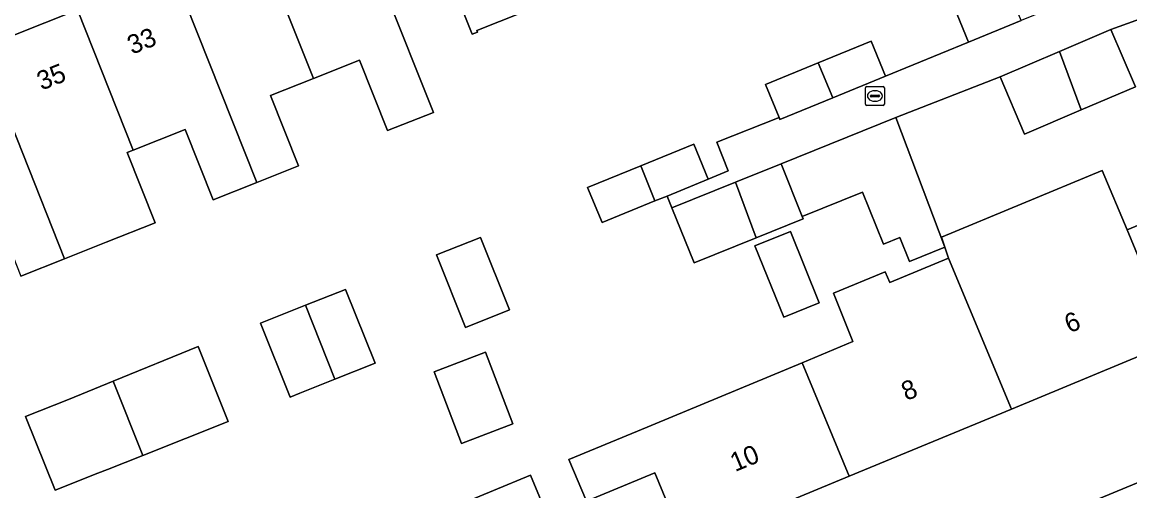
# Model space of a CAD drawing. Extents: x 162989 to 165008, y 383432 to 384338.
# Drawn here: x 163885.9 to 163944.5, y 383933.5 to 383958.3 of the extents above; entities that cross this region are included whole.
import ezdxf

# ---------------------------------------------------------------- set-up
doc = ezdxf.new("R2010")
doc.units = 0
for name, color, linetype in [('IMGEO_Erf', 7, 'Continuous'), ('IMGEO_Kolk', 7, 'Continuous'), ('IMGEO_Pand', 7, 'Continuous'), ('IMGEO_Pand_nummerreeks', 7, 'Continuous'), ('IMGEO_Rijbaan_lokaal_open', 7, 'Continuous'), ('IMGEO_Voetpad_open', 7, 'Continuous')]:
    doc.layers.add(name, color=color, linetype=linetype)

msp = doc.modelspace()

# ---------------------------------------------------------------- linework, layer by layer
at = {"layer": 'IMGEO_Erf'}
for points in [[(163945.168, 383971.974), (163940.084, 383969.943), (163935.001, 383967.913), (163929.917, 383965.882), (163924.833, 383963.852), (163919.75, 383961.821), (163914.666, 383959.791), (163909.954, 383957.909), (163909.991, 383957.816), (163909.712, 383957.704), (163906.22, 383966.448), (163906.502, 383966.548), (163906.541, 383966.452), (163911.254, 383968.334), (163916.337, 383970.365), (163921.421, 383972.396), (163926.505, 383974.426), (163931.588, 383976.457), (163936.672, 383978.487), (163941.756, 383980.518), (163946.839, 383982.548)], [(163901.539, 383968.747), (163868.264, 383955.232), (163869.729, 383951.418), (163874.471, 383953.302), (163879.062, 383955.125), (163883.709, 383956.971), (163888.821, 383959.002)], [(163955.366, 383962.246), (163943.505, 383957.955), (163944.802, 383954.917), (163941.94, 383953.696), (163938.937, 383952.414), (163937.641, 383955.453), (163932.12, 383953.298), (163934.725, 383946.432), (163932.848, 383945.674), (163932.336, 383946.943), (163931.472, 383946.594), (163930.362, 383949.34), (163927.179, 383948.054), (163927.227, 383947.935), (163924.733, 383946.928), (163921.45, 383945.603), (163920.274, 383948.514), (163920.019, 383949.136), (163919.382, 383948.876), (163916.595, 383947.733), (163915.814, 383949.583), (163918.625, 383950.731), (163921.435, 383951.879), (163922.194, 383950.028), (163923.258, 383950.477), (163922.658, 383951.989), (163925.95, 383953.303), (163925.234, 383955.049), (163928.026, 383956.195), (163930.819, 383957.34), (163931.578, 383955.49), (163935.976, 383957.286), (163935.213, 383959.135)], [(163905.069, 383960.077), (163907.655, 383953.567), (163905.222, 383952.6), (163903.74, 383956.327), (163901.306, 383955.36), (163899.029, 383954.455), (163900.509, 383950.729), (163898.308, 383949.855), (163896.002, 383948.939), (163894.522, 383952.665), (163891.772, 383951.573), (163891.446, 383951.444), (163892.926, 383947.715), (163890.343, 383946.69), (163888.141, 383945.816), (163885.816, 383944.893)], [(163946.821, 383941.418), (163938.242, 383937.855), (163929.662, 383934.293), (163920.948, 383930.674), (163919.371, 383934.472), (163915.75, 383932.969), (163914.83, 383935.186), (163918.45, 383936.689), (163927.165, 383940.307), (163929.854, 383941.424), (163928.821, 383943.984), (163931.569, 383945.125), (163931.805, 383944.556), (163934.921, 383945.85), (163934.549, 383946.958), (163943.055, 383950.486), (163944.361, 383947.342), (163949.293, 383949.389)], [(163919.451, 383923.393), (163973.469, 383945.794)], [(163906.917, 383931.923), (163912.786, 383934.359), (163915.238, 383928.452)]]:
    msp.add_lwpolyline(points, dxfattribs=at)
for points in [[(163924.67, 383946.499), (163926.545, 383947.256), (163928.07, 383943.474), (163926.196, 383942.718)], [(163907.826, 383946.021), (163910.156, 383946.946), (163911.683, 383943.102), (163909.352, 383942.176)], [(163898.513, 383942.404), (163900.893, 383943.349), (163903.011, 383944.19), (163904.566, 383940.278), (163902.447, 383939.436), (163900.584, 383938.696), (163900.068, 383938.491)], [(163896.791, 383937.189), (163892.279, 383935.398), (163890.417, 383934.657), (163889.901, 383934.452), (163887.632, 383933.552), (163886.078, 383937.464), (163888.346, 383938.365), (163890.716, 383939.332), (163895.211, 383941.167)], [(163910.407, 383940.871), (163911.865, 383937.078), (163909.148, 383936.034), (163907.69, 383939.827)]]:
    msp.add_lwpolyline(points, close=True, dxfattribs=at)
at = {"layer": 'IMGEO_Kolk'}
for p, q in [((163930.522, 383954.01), (163930.522, 383954.862)), ((163930.597, 383954.936), (163931.449, 383954.936)), ((163931.523, 383954.862), (163931.523, 383954.01)), ((163930.781, 383954.43), (163930.781, 383954.442)), ((163931.219, 383954.393), (163930.821, 383954.393)), ((163930.824, 383954.479), (163931.222, 383954.479)), ((163931.01, 383954.716), (163931.035, 383954.716)), ((163931.265, 383954.442), (163931.265, 383954.43)), ((163931.449, 383953.936), (163930.597, 383953.936)), ((163931.033, 383954.156), (163931.008, 383954.156))]:
    msp.add_line(p, q, dxfattribs=at)
for points in [[(163930.522, 383954.01), (163930.522, 383954.862)], [(163930.597, 383954.936), (163931.449, 383954.936)], [(163931.523, 383954.862), (163931.523, 383954.01)], [(163931.449, 383953.936), (163930.597, 383953.936)]]:
    msp.add_lwpolyline(points, dxfattribs=at)
for centre, radius, start, end in [((163930.599, 383954.86), 0.0765, 91.55205, 178.44795), ((163930.599, 383954.86), 0.0765, 91.55205, 178.44795), ((163931.447, 383954.86), 0.0765, 1.55205, 88.44795), ((163931.447, 383954.86), 0.0765, 1.55205, 88.44795), ((163930.821, 383954.439), 0.0403, 85.87752, 175.75265), ((163930.818, 383954.429), 0.0366, 178.93798, 274.71019), ((163931.222, 383954.436), 0.043, 264.86636, 352.45326), ((163931.226, 383954.441), 0.0386, 1.73085, 96.63898), ((163930.599, 383954.012), 0.0765, 181.55205, 268.44795), ((163930.599, 383954.012), 0.0765, 181.55205, 268.44795), ((163931.447, 383954.012), 0.0765, 271.55205, 358.44795), ((163931.447, 383954.012), 0.0765, 271.55205, 358.44795)]:
    msp.add_arc(centre, radius, start, end, dxfattribs=at)
for centre, major_axis, ratio, start_param, end_param in [((163931.009, 383954.436), (-0.387, 0.002), 0.722429, 4.712389, 7.853982), ((163931.034, 383954.436), (-0.39, 0.002), 0.717154, 1.570796, 4.712389)]:
    msp.add_ellipse(centre, major_axis=major_axis, ratio=ratio, start_param=start_param, end_param=end_param, dxfattribs=at)
at = {"layer": 'IMGEO_Pand'}
for points in [[(163911.254, 383968.334), (163906.541, 383966.452), (163906.502, 383966.548), (163906.22, 383966.448), (163909.712, 383957.704), (163909.991, 383957.816), (163909.954, 383957.909), (163914.666, 383959.791)], [(163898.355, 383962.789), (163901.306, 383955.36), (163903.74, 383956.327), (163905.222, 383952.6), (163907.655, 383953.567), (163905.069, 383960.077), (163903.224, 383964.723)], [(163898.308, 383949.855), (163900.509, 383950.729), (163899.029, 383954.455), (163901.306, 383955.36), (163898.355, 383962.789), (163893.876, 383961.01)], [(163898.308, 383949.855), (163893.876, 383961.01), (163888.821, 383959.002), (163891.772, 383951.573), (163894.522, 383952.665), (163896.002, 383948.939)], [(163938, 383960.284), (163935.213, 383959.135), (163935.976, 383957.286), (163938.763, 383958.436)], [(163888.821, 383959.002), (163883.709, 383956.971), (163888.141, 383945.816), (163890.343, 383946.69), (163892.926, 383947.715), (163891.446, 383951.444), (163891.772, 383951.573)], [(163941.94, 383953.696), (163944.802, 383954.917), (163943.505, 383957.955), (163940.794, 383956.799)], [(163930.819, 383957.34), (163928.026, 383956.195), (163928.786, 383954.345), (163931.578, 383955.49)], [(163879.062, 383955.125), (163882.013, 383947.696), (163884.335, 383948.62), (163885.816, 383944.893), (163888.141, 383945.816), (163883.709, 383956.971)], [(163941.94, 383953.696), (163940.794, 383956.799), (163937.641, 383955.453), (163938.937, 383952.414)], [(163928.026, 383956.195), (163925.234, 383955.049), (163925.95, 383953.303), (163925.993, 383953.199), (163928.786, 383954.345)], [(163944.361, 383947.342), (163946.821, 383941.418), (163955.401, 383944.98), (163952.942, 383950.9), (163951.635, 383954.046), (163947.987, 383952.532), (163949.293, 383949.389)], [(163932.12, 383953.298), (163926.052, 383950.847), (163927.179, 383948.054), (163930.362, 383949.34), (163931.472, 383946.594), (163932.336, 383946.943), (163932.848, 383945.674), (163934.725, 383946.432)], [(163921.435, 383951.879), (163918.625, 383950.731), (163919.382, 383948.876), (163920.019, 383949.136), (163922.194, 383950.028)], [(163918.625, 383950.731), (163915.814, 383949.583), (163916.595, 383947.733), (163919.382, 383948.876)], [(163926.052, 383950.847), (163923.641, 383949.873), (163924.733, 383946.928), (163927.227, 383947.935), (163927.179, 383948.054)], [(163934.921, 383945.85), (163938.242, 383937.855), (163946.821, 383941.418), (163944.361, 383947.342), (163943.055, 383950.486), (163934.549, 383946.958)], [(163924.733, 383946.928), (163923.641, 383949.873), (163920.274, 383948.514), (163921.45, 383945.603)], [(163926.196, 383942.718), (163928.07, 383943.474), (163926.545, 383947.256), (163924.67, 383946.499)], [(163907.826, 383946.021), (163909.352, 383942.176), (163911.683, 383943.102), (163910.156, 383946.946)], [(163934.921, 383945.85), (163931.805, 383944.556), (163931.569, 383945.125), (163928.821, 383943.984), (163929.854, 383941.424), (163927.165, 383940.307), (163929.662, 383934.293), (163938.242, 383937.855)], [(163902.447, 383939.436), (163904.566, 383940.278), (163903.011, 383944.19), (163900.893, 383943.349)], [(163900.893, 383943.349), (163898.513, 383942.404), (163900.068, 383938.491), (163900.584, 383938.696), (163902.447, 383939.436)], [(163890.716, 383939.332), (163892.279, 383935.398), (163896.791, 383937.189), (163895.211, 383941.167)], [(163910.407, 383940.871), (163907.69, 383939.827), (163909.148, 383936.034), (163911.865, 383937.078)], [(163927.165, 383940.307), (163918.45, 383936.689), (163914.83, 383935.186), (163915.75, 383932.969), (163919.371, 383934.472), (163920.948, 383930.674), (163929.662, 383934.293)], [(163890.716, 383939.332), (163888.346, 383938.365), (163886.078, 383937.464), (163887.632, 383933.552), (163889.901, 383934.452), (163890.417, 383934.657), (163892.279, 383935.398)], [(163906.917, 383931.923), (163908.336, 383928.506), (163909.37, 383926.015), (163911.233, 383926.789), (163914.124, 383927.989), (163915.238, 383928.452), (163912.786, 383934.359)]]:
    msp.add_lwpolyline(points, close=True, dxfattribs=at)
at = {"layer": 'IMGEO_Rijbaan_lokaal_open'}
msp.add_lwpolyline([(163945.98, 383961.392), (163941.55, 383959.585), (163938.763, 383958.436), (163935.976, 383957.286), (163931.578, 383955.49), (163928.786, 383954.345), (163925.993, 383953.199), (163925.95, 383953.303), (163922.658, 383951.989), (163923.258, 383950.477), (163922.194, 383950.028), (163920.019, 383949.136), (163920.274, 383948.514), (163923.641, 383949.873), (163926.052, 383950.847), (163932.12, 383953.298), (163937.641, 383955.453), (163940.794, 383956.799), (163943.505, 383957.955), (163955.366, 383962.246)], dxfattribs=at)
at = {"layer": 'IMGEO_Voetpad_open'}
msp.add_lwpolyline([(163971.509, 383942.128), (163971.319, 383942.59), (163974.369, 383943.847), (163974.648, 383943.962), (163973.469, 383945.794), (163919.451, 383923.393), (163916.535, 383922.182), (163913.691, 383921.002), (163910.782, 383919.794), (163900.656, 383915.672), (163892.311, 383912.344), (163889.038, 383911.071), (163890.075, 383908.575), (163912.068, 383917.637), (163911.892, 383918.062), (163921.205, 383921.984), (163921.411, 383921.486)], close=True, dxfattribs=at)

# ---------------------------------------------------------------- texts
at = {"layer": 'IMGEO_Pand_nummerreeks'}
for s, rotation, p in [('33', 21.66414, (163891.704, 383956.618)), ('35', 21.66353, (163886.919, 383954.717)), ('6', 22.55036, (163941.31, 383941.857)), ('8', 22.55162, (163932.681, 383938.274)), ('10', 22.55162, (163923.621, 383934.514))]:
    msp.add_text(s, height=1, rotation=rotation, dxfattribs=at).set_placement(p)

doc.saveas('drawing.dxf')
